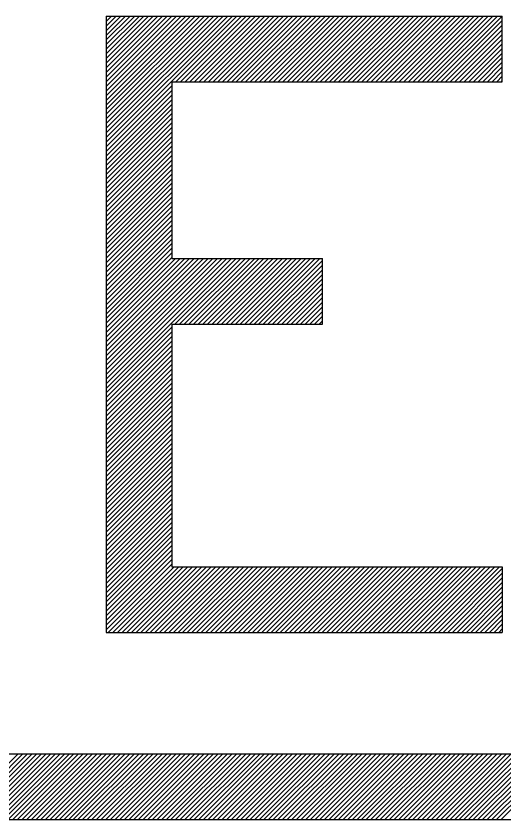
# Model space of a CAD drawing. Extents: x 519536 to 519949, y 326041 to 326519.
# Drawn here: x 519749.104 to 519750.587, y 326515.486 to 326517.933 of the extents above; entities that cross this region are included whole.
import ezdxf

# ---------------------------------------------------------------- set-up
doc = ezdxf.new("R2010")
doc.units = 0
doc.layers.add('RAMI_PLAN_####_TKST_#', color=7, linetype='Continuous')

msp = doc.modelspace()

# ---------------------------------------------------------------- linework, layer by layer
at = {"layer": 'RAMI_PLAN_####_TKST_#'}
for p, q in [((519749.3774, 326517.9335), (519750.5823, 326517.9335)), ((519749.3774, 326517.9335), (519749.3774, 326516.057)), ((519749.3774, 326517.5354), (519749.7754, 326517.9335)), ((519749.3774, 326517.5496), (519749.7613, 326517.9335)), ((519749.3774, 326517.5637), (519749.7472, 326517.9335)), ((519749.3774, 326517.5779), (519749.733, 326517.9335)), ((519749.3774, 326517.592), (519749.7189, 326517.9335)), ((519749.3774, 326517.6061), (519749.7047, 326517.9335)), ((519749.3774, 326517.6203), (519749.6906, 326517.9335)), ((519749.3774, 326517.6344), (519749.6765, 326517.9335)), ((519749.3774, 326517.6486), (519749.6623, 326517.9335)), ((519749.3774, 326517.6627), (519749.6482, 326517.9335)), ((519749.3774, 326517.6768), (519749.634, 326517.9335)), ((519749.3774, 326517.691), (519749.6199, 326517.9335)), ((519749.3774, 326517.7051), (519749.6057, 326517.9335)), ((519749.3774, 326517.7193), (519749.5916, 326517.9335)), ((519749.3774, 326517.7334), (519749.5775, 326517.9335)), ((519749.3774, 326517.7476), (519749.5633, 326517.9335)), ((519749.3774, 326517.7617), (519749.5492, 326517.9335)), ((519749.3774, 326517.7758), (519749.535, 326517.9335)), ((519749.3774, 326517.79), (519749.5209, 326517.9335)), ((519749.3774, 326517.8041), (519749.5067, 326517.9335)), ((519749.3774, 326517.8183), (519749.4926, 326517.9335)), ((519749.3774, 326517.8324), (519749.4785, 326517.9335)), ((519749.3774, 326517.8466), (519749.4643, 326517.9335)), ((519749.3774, 326517.8607), (519749.4502, 326517.9335)), ((519749.3774, 326517.8748), (519749.436, 326517.9335)), ((519749.3774, 326517.889), (519749.4219, 326517.9335)), ((519749.3774, 326517.9031), (519749.4078, 326517.9335)), ((519749.3774, 326517.9173), (519749.3936, 326517.9335)), ((519749.3774, 326517.9314), (519749.3795, 326517.9335)), ((519749.5896, 326517.7335), (519749.7896, 326517.9335)), ((519749.6037, 326517.7335), (519749.8037, 326517.9335)), ((519749.6179, 326517.7335), (519749.8179, 326517.9335)), ((519749.632, 326517.7335), (519749.832, 326517.9335)), ((519749.6462, 326517.7335), (519749.8462, 326517.9335)), ((519749.6603, 326517.7335), (519749.8603, 326517.9335)), ((519749.6744, 326517.7335), (519749.8744, 326517.9335)), ((519749.6886, 326517.7335), (519749.8886, 326517.9335)), ((519749.7027, 326517.7335), (519749.9027, 326517.9335)), ((519749.7169, 326517.7335), (519749.9169, 326517.9335)), ((519749.731, 326517.7335), (519749.931, 326517.9335)), ((519749.7452, 326517.7335), (519749.9452, 326517.9335)), ((519749.7593, 326517.7335), (519749.9593, 326517.9335)), ((519749.7734, 326517.7335), (519749.9734, 326517.9335)), ((519749.7876, 326517.7335), (519749.9876, 326517.9335)), ((519749.8017, 326517.7335), (519750.0017, 326517.9335)), ((519749.8159, 326517.7335), (519750.0159, 326517.9335)), ((519749.83, 326517.7335), (519750.03, 326517.9335)), ((519749.8441, 326517.7335), (519750.0441, 326517.9335)), ((519749.8583, 326517.7335), (519750.0583, 326517.9335)), ((519749.8724, 326517.7335), (519750.0724, 326517.9335)), ((519749.8866, 326517.7335), (519750.0866, 326517.9335)), ((519749.9007, 326517.7335), (519750.1007, 326517.9335)), ((519749.9149, 326517.7335), (519750.1149, 326517.9335)), ((519749.929, 326517.7335), (519750.129, 326517.9335)), ((519749.9431, 326517.7335), (519750.1431, 326517.9335)), ((519749.9573, 326517.7335), (519750.1573, 326517.9335)), ((519749.9714, 326517.7335), (519750.1714, 326517.9335)), ((519749.9856, 326517.7335), (519750.1856, 326517.9335)), ((519749.9997, 326517.7335), (519750.1997, 326517.9335)), ((519750.0139, 326517.7335), (519750.2139, 326517.9335)), ((519750.028, 326517.7335), (519750.228, 326517.9335)), ((519750.0421, 326517.7335), (519750.2421, 326517.9335)), ((519750.0563, 326517.7335), (519750.2563, 326517.9335)), ((519750.0704, 326517.7335), (519750.2704, 326517.9335)), ((519750.0846, 326517.7335), (519750.2846, 326517.9335)), ((519750.0987, 326517.7335), (519750.2987, 326517.9335)), ((519750.1128, 326517.7335), (519750.3128, 326517.9335)), ((519750.127, 326517.7335), (519750.327, 326517.9335)), ((519750.1411, 326517.7335), (519750.3411, 326517.9335)), ((519750.1553, 326517.7335), (519750.3553, 326517.9335)), ((519750.1694, 326517.7335), (519750.3694, 326517.9335)), ((519750.1836, 326517.7335), (519750.3836, 326517.9335)), ((519750.1977, 326517.7335), (519750.3977, 326517.9335)), ((519750.2118, 326517.7335), (519750.4118, 326517.9335)), ((519750.226, 326517.7335), (519750.426, 326517.9335)), ((519750.2401, 326517.7335), (519750.4401, 326517.9335)), ((519750.2543, 326517.7335), (519750.4543, 326517.9335)), ((519750.2684, 326517.7335), (519750.4684, 326517.9335)), ((519750.2826, 326517.7335), (519750.4826, 326517.9335)), ((519750.2967, 326517.7335), (519750.4967, 326517.9335)), ((519750.3108, 326517.7335), (519750.5108, 326517.9335)), ((519750.325, 326517.7335), (519750.525, 326517.9335)), ((519750.3391, 326517.7335), (519750.5391, 326517.9335)), ((519750.3533, 326517.7335), (519750.5533, 326517.9335)), ((519750.3674, 326517.7335), (519750.5674, 326517.9335)), ((519750.3815, 326517.7335), (519750.5815, 326517.9335)), ((519750.3957, 326517.7335), (519750.5823, 326517.92)), ((519750.5823, 326517.7335), (519750.5823, 326517.9335)), ((519750.4098, 326517.7335), (519750.5823, 326517.9059)), ((519750.424, 326517.7335), (519750.5823, 326517.8917)), ((519750.4381, 326517.7335), (519750.5823, 326517.8776)), ((519750.4523, 326517.7335), (519750.5823, 326517.8635)), ((519750.4664, 326517.7335), (519750.5823, 326517.8493)), ((519750.4805, 326517.7335), (519750.5823, 326517.8352)), ((519750.4947, 326517.7335), (519750.5823, 326517.821)), ((519750.5088, 326517.7335), (519750.5823, 326517.8069)), ((519750.523, 326517.7335), (519750.5823, 326517.7927)), ((519750.5371, 326517.7335), (519750.5823, 326517.7786)), ((519750.5513, 326517.7335), (519750.5823, 326517.7645)), ((519750.5654, 326517.7335), (519750.5823, 326517.7503)), ((519749.5774, 326517.7335), (519749.5774, 326517.1952)), ((519749.5774, 326517.7335), (519750.5823, 326517.7335)), ((519750.5795, 326517.7335), (519750.5823, 326517.7362)), ((519749.3774, 326517.5213), (519749.5774, 326517.7213)), ((519749.3774, 326517.5071), (519749.5774, 326517.7071)), ((519749.3774, 326517.493), (519749.5774, 326517.693)), ((519749.3774, 326517.4789), (519749.5774, 326517.6789)), ((519749.3774, 326517.4647), (519749.5774, 326517.6647)), ((519749.3774, 326517.4506), (519749.5774, 326517.6506)), ((519749.3774, 326517.4364), (519749.5774, 326517.6364)), ((519749.3774, 326517.4223), (519749.5774, 326517.6223)), ((519749.3774, 326517.4081), (519749.5774, 326517.6081)), ((519749.3774, 326517.394), (519749.5774, 326517.594)), ((519749.3774, 326517.3799), (519749.5774, 326517.5799)), ((519749.3774, 326517.3657), (519749.5774, 326517.5657)), ((519749.3774, 326517.3516), (519749.5774, 326517.5516)), ((519749.3774, 326517.3374), (519749.5774, 326517.5374)), ((519749.3774, 326517.3233), (519749.5774, 326517.5233)), ((519749.3774, 326517.3092), (519749.5774, 326517.5092)), ((519749.3774, 326517.295), (519749.5774, 326517.495)), ((519749.3774, 326517.2809), (519749.5774, 326517.4809)), ((519749.3774, 326517.2667), (519749.5774, 326517.4667)), ((519749.3774, 326517.2526), (519749.5774, 326517.4526)), ((519749.3774, 326517.2384), (519749.5774, 326517.4384)), ((519749.3774, 326517.2243), (519749.5774, 326517.4243)), ((519749.3774, 326517.2102), (519749.5774, 326517.4102)), ((519749.3774, 326517.196), (519749.5774, 326517.396)), ((519749.3774, 326517.1819), (519749.5774, 326517.3819)), ((519749.3774, 326517.1677), (519749.5774, 326517.3677)), ((519749.3774, 326517.1536), (519749.5774, 326517.3536)), ((519749.3774, 326517.1394), (519749.5774, 326517.3394)), ((519749.3774, 326517.1253), (519749.5774, 326517.3253)), ((519749.3774, 326517.1112), (519749.5774, 326517.3112)), ((519749.3774, 326517.097), (519749.5774, 326517.297)), ((519749.3774, 326517.0829), (519749.5774, 326517.2829)), ((519749.3774, 326517.0687), (519749.5774, 326517.2687)), ((519749.3774, 326517.0546), (519749.5774, 326517.2546)), ((519749.3774, 326517.0405), (519749.5774, 326517.2405)), ((519749.3774, 326517.0263), (519749.5774, 326517.2263)), ((519749.3774, 326517.0122), (519749.5774, 326517.2122)), ((519749.3774, 326516.998), (519749.5774, 326517.198)), ((519749.3774, 326516.8), (519749.7726, 326517.1952)), ((519749.3774, 326516.8142), (519749.7585, 326517.1952)), ((519749.3774, 326516.8283), (519749.7443, 326517.1952)), ((519749.3774, 326516.8425), (519749.7302, 326517.1952)), ((519749.3774, 326516.8566), (519749.716, 326517.1952)), ((519749.3774, 326516.8707), (519749.7019, 326517.1952)), ((519749.3774, 326516.8849), (519749.6878, 326517.1952)), ((519749.3774, 326516.899), (519749.6736, 326517.1952)), ((519749.3774, 326516.9132), (519749.6595, 326517.1952)), ((519749.3774, 326516.9273), (519749.6453, 326517.1952)), ((519749.3774, 326516.9415), (519749.6312, 326517.1952)), ((519749.3774, 326516.9556), (519749.6171, 326517.1952)), ((519749.3774, 326516.9697), (519749.6029, 326517.1952)), ((519749.3774, 326516.9839), (519749.5888, 326517.1952)), ((519749.5774, 326517.1952), (519750.0356, 326517.1952)), ((519749.5868, 326516.9952), (519749.7868, 326517.1952)), ((519749.6009, 326516.9952), (519749.8009, 326517.1952)), ((519749.615, 326516.9952), (519749.815, 326517.1952)), ((519749.6292, 326516.9952), (519749.8292, 326517.1952)), ((519749.6433, 326516.9952), (519749.8433, 326517.1952)), ((519749.6575, 326516.9952), (519749.8575, 326517.1952)), ((519749.6716, 326516.9952), (519749.8716, 326517.1952)), ((519749.6858, 326516.9952), (519749.8858, 326517.1952)), ((519749.6999, 326516.9952), (519749.8999, 326517.1952)), ((519749.714, 326516.9952), (519749.914, 326517.1952)), ((519749.7282, 326516.9952), (519749.9282, 326517.1952)), ((519749.7423, 326516.9952), (519749.9423, 326517.1952)), ((519749.7565, 326516.9952), (519749.9565, 326517.1952)), ((519749.7706, 326516.9952), (519749.9706, 326517.1952)), ((519749.7847, 326516.9952), (519749.9847, 326517.1952)), ((519749.7989, 326516.9952), (519749.9989, 326517.1952)), ((519749.813, 326516.9952), (519750.013, 326517.1952)), ((519749.8272, 326516.9952), (519750.0272, 326517.1952)), ((519749.8413, 326516.9952), (519750.0356, 326517.1895)), ((519750.0356, 326516.9952), (519750.0356, 326517.1952)), ((519749.8555, 326516.9952), (519750.0356, 326517.1754)), ((519749.8696, 326516.9952), (519750.0356, 326517.1613)), ((519749.8837, 326516.9952), (519750.0356, 326517.1471)), ((519749.8979, 326516.9952), (519750.0356, 326517.133)), ((519749.912, 326516.9952), (519750.0356, 326517.1188)), ((519749.9262, 326516.9952), (519750.0356, 326517.1047)), ((519749.9403, 326516.9952), (519750.0356, 326517.0905)), ((519749.9545, 326516.9952), (519750.0356, 326517.0764)), ((519749.9686, 326516.9952), (519750.0356, 326517.0623)), ((519749.9827, 326516.9952), (519750.0356, 326517.0481)), ((519749.9969, 326516.9952), (519750.0356, 326517.034)), ((519750.011, 326516.9952), (519750.0356, 326517.0198)), ((519749.5774, 326516.9952), (519750.0356, 326516.9952)), ((519749.5774, 326516.9952), (519749.5774, 326516.257)), ((519750.0252, 326516.9952), (519750.0356, 326517.0057)), ((519749.3774, 326516.7859), (519749.5774, 326516.9859)), ((519749.3774, 326516.7718), (519749.5774, 326516.9718)), ((519749.3774, 326516.7576), (519749.5774, 326516.9576)), ((519749.3774, 326516.7435), (519749.5774, 326516.9435)), ((519749.3774, 326516.7293), (519749.5774, 326516.9293)), ((519749.3774, 326516.7152), (519749.5774, 326516.9152)), ((519749.3774, 326516.701), (519749.5774, 326516.901)), ((519749.3774, 326516.6869), (519749.5774, 326516.8869)), ((519749.3774, 326516.6728), (519749.5774, 326516.8728)), ((519749.3774, 326516.6586), (519749.5774, 326516.8586)), ((519749.3774, 326516.6445), (519749.5774, 326516.8445)), ((519749.3774, 326516.6303), (519749.5774, 326516.8303)), ((519749.3774, 326516.6162), (519749.5774, 326516.8162)), ((519749.3774, 326516.602), (519749.5774, 326516.802)), ((519749.3774, 326516.5879), (519749.5774, 326516.7879)), ((519749.3774, 326516.5738), (519749.5774, 326516.7738)), ((519749.3774, 326516.5596), (519749.5774, 326516.7596)), ((519749.3774, 326516.5455), (519749.5774, 326516.7455)), ((519749.3774, 326516.5313), (519749.5774, 326516.7313)), ((519749.3774, 326516.5172), (519749.5774, 326516.7172)), ((519749.3774, 326516.5031), (519749.5774, 326516.7031)), ((519749.3774, 326516.4889), (519749.5774, 326516.6889)), ((519749.3774, 326516.4748), (519749.5774, 326516.6748)), ((519749.3774, 326516.4606), (519749.5774, 326516.6606)), ((519749.3774, 326516.4465), (519749.5774, 326516.6465)), ((519749.3774, 326516.4323), (519749.5774, 326516.6323)), ((519749.3774, 326516.4182), (519749.5774, 326516.6182)), ((519749.3774, 326516.4041), (519749.5774, 326516.6041)), ((519749.3774, 326516.3899), (519749.5774, 326516.5899)), ((519749.3774, 326516.3758), (519749.5774, 326516.5758)), ((519749.3774, 326516.3616), (519749.5774, 326516.5616)), ((519749.3774, 326516.3475), (519749.5774, 326516.5475)), ((519749.3774, 326516.3333), (519749.5774, 326516.5333)), ((519749.3774, 326516.3192), (519749.5774, 326516.5192)), ((519749.3774, 326516.3051), (519749.5774, 326516.5051)), ((519749.3774, 326516.2909), (519749.5774, 326516.4909)), ((519749.3774, 326516.2768), (519749.5774, 326516.4768)), ((519749.3774, 326516.2626), (519749.5774, 326516.4626)), ((519749.3774, 326516.2485), (519749.5774, 326516.4485)), ((519749.3774, 326516.2344), (519749.5774, 326516.4344)), ((519749.3774, 326516.2202), (519749.5774, 326516.4202)), ((519749.3774, 326516.2061), (519749.5774, 326516.4061)), ((519749.3774, 326516.1919), (519749.5774, 326516.3919)), ((519749.3774, 326516.1778), (519749.5774, 326516.3778)), ((519749.3774, 326516.1636), (519749.5774, 326516.3636)), ((519749.3774, 326516.1495), (519749.5774, 326516.3495)), ((519749.3774, 326516.1354), (519749.5774, 326516.3354)), ((519749.3774, 326516.1212), (519749.5774, 326516.3212)), ((519749.3774, 326516.1071), (519749.5774, 326516.3071)), ((519749.3774, 326516.0929), (519749.5774, 326516.2929)), ((519749.3774, 326516.0788), (519749.5774, 326516.2788)), ((519749.3774, 326516.0646), (519749.5774, 326516.2646)), ((519749.3839, 326516.057), (519749.5839, 326516.257)), ((519749.3981, 326516.057), (519749.5981, 326516.257)), ((519749.4122, 326516.057), (519749.6122, 326516.257)), ((519749.4264, 326516.057), (519749.6264, 326516.257)), ((519749.4405, 326516.057), (519749.6405, 326516.257)), ((519749.4546, 326516.057), (519749.6546, 326516.257)), ((519749.4688, 326516.057), (519749.6688, 326516.257)), ((519749.4829, 326516.057), (519749.6829, 326516.257)), ((519749.4971, 326516.057), (519749.6971, 326516.257)), ((519749.5112, 326516.057), (519749.7112, 326516.257)), ((519749.5254, 326516.057), (519749.7254, 326516.257)), ((519749.5395, 326516.057), (519749.7395, 326516.257)), ((519749.5536, 326516.057), (519749.7536, 326516.257)), ((519749.5678, 326516.057), (519749.7678, 326516.257)), ((519749.5774, 326516.257), (519750.5823, 326516.257)), ((519749.5819, 326516.057), (519749.7819, 326516.257)), ((519749.5961, 326516.057), (519749.7961, 326516.257)), ((519749.6102, 326516.057), (519749.8102, 326516.257)), ((519749.6243, 326516.057), (519749.8243, 326516.257)), ((519749.6385, 326516.057), (519749.8385, 326516.257)), ((519749.6526, 326516.057), (519749.8526, 326516.257)), ((519749.6668, 326516.057), (519749.8668, 326516.257)), ((519749.6809, 326516.057), (519749.8809, 326516.257)), ((519749.6951, 326516.057), (519749.8951, 326516.257)), ((519749.7092, 326516.057), (519749.9092, 326516.257)), ((519749.7233, 326516.057), (519749.9233, 326516.257)), ((519749.7375, 326516.057), (519749.9375, 326516.257)), ((519749.7516, 326516.057), (519749.9516, 326516.257)), ((519749.7658, 326516.057), (519749.9658, 326516.257)), ((519749.7799, 326516.057), (519749.9799, 326516.257)), ((519749.7941, 326516.057), (519749.9941, 326516.257)), ((519749.8082, 326516.057), (519750.0082, 326516.257)), ((519749.8223, 326516.057), (519750.0223, 326516.257)), ((519749.8365, 326516.057), (519750.0365, 326516.257)), ((519749.8506, 326516.057), (519750.0506, 326516.257)), ((519749.8648, 326516.057), (519750.0648, 326516.257)), ((519749.8789, 326516.057), (519750.0789, 326516.257)), ((519749.893, 326516.057), (519750.093, 326516.257)), ((519749.9072, 326516.057), (519750.1072, 326516.257)), ((519749.9213, 326516.057), (519750.1213, 326516.257)), ((519749.9355, 326516.057), (519750.1355, 326516.257)), ((519749.9496, 326516.057), (519750.1496, 326516.257)), ((519749.9638, 326516.057), (519750.1638, 326516.257)), ((519749.9779, 326516.057), (519750.1779, 326516.257)), ((519749.992, 326516.057), (519750.192, 326516.257)), ((519750.0062, 326516.057), (519750.2062, 326516.257)), ((519750.0203, 326516.057), (519750.2203, 326516.257)), ((519750.0345, 326516.057), (519750.2345, 326516.257)), ((519750.0486, 326516.057), (519750.2486, 326516.257)), ((519750.0628, 326516.057), (519750.2628, 326516.257)), ((519750.0769, 326516.057), (519750.2769, 326516.257)), ((519750.091, 326516.057), (519750.291, 326516.257)), ((519750.1052, 326516.057), (519750.3052, 326516.257)), ((519750.1193, 326516.057), (519750.3193, 326516.257)), ((519750.1335, 326516.057), (519750.3335, 326516.257)), ((519750.1476, 326516.057), (519750.3476, 326516.257)), ((519750.1617, 326516.057), (519750.3617, 326516.257)), ((519750.1759, 326516.057), (519750.3759, 326516.257)), ((519750.19, 326516.057), (519750.39, 326516.257)), ((519750.2042, 326516.057), (519750.4042, 326516.257)), ((519750.2183, 326516.057), (519750.4183, 326516.257)), ((519750.2325, 326516.057), (519750.4325, 326516.257)), ((519750.2466, 326516.057), (519750.4466, 326516.257)), ((519750.2607, 326516.057), (519750.4607, 326516.257)), ((519750.2749, 326516.057), (519750.4749, 326516.257)), ((519750.289, 326516.057), (519750.489, 326516.257)), ((519750.3032, 326516.057), (519750.5032, 326516.257)), ((519750.3173, 326516.057), (519750.5173, 326516.257)), ((519750.3315, 326516.057), (519750.5315, 326516.257)), ((519750.3456, 326516.057), (519750.5456, 326516.257)), ((519750.3597, 326516.057), (519750.5597, 326516.257)), ((519750.3739, 326516.057), (519750.5739, 326516.257)), ((519750.5823, 326516.257), (519750.5823, 326516.057)), ((519750.388, 326516.057), (519750.5823, 326516.2513)), ((519750.4022, 326516.057), (519750.5823, 326516.2371)), ((519750.4163, 326516.057), (519750.5823, 326516.223)), ((519750.4305, 326516.057), (519750.5823, 326516.2088)), ((519750.4446, 326516.057), (519750.5823, 326516.1947)), ((519750.4587, 326516.057), (519750.5823, 326516.1805)), ((519750.4729, 326516.057), (519750.5823, 326516.1664)), ((519750.487, 326516.057), (519750.5823, 326516.1523)), ((519750.5012, 326516.057), (519750.5823, 326516.1381)), ((519750.5153, 326516.057), (519750.5823, 326516.124)), ((519750.5294, 326516.057), (519750.5823, 326516.1098)), ((519750.5436, 326516.057), (519750.5823, 326516.0957)), ((519750.5577, 326516.057), (519750.5823, 326516.0815)), ((519750.5719, 326516.057), (519750.5823, 326516.0674)), ((519749.3774, 326516.057), (519750.5823, 326516.057)), ((519751.1329, 326515.6859), (519743.4732, 326515.6859)), ((519748.909, 326515.4859), (519749.109, 326515.6859)), ((519748.9232, 326515.4859), (519749.1232, 326515.6859)), ((519748.9373, 326515.4859), (519749.1373, 326515.6859)), ((519748.9514, 326515.4859), (519749.1514, 326515.6859)), ((519748.9656, 326515.4859), (519749.1656, 326515.6859)), ((519748.9797, 326515.4859), (519749.1797, 326515.6859)), ((519748.9939, 326515.4859), (519749.1939, 326515.6859)), ((519749.008, 326515.4859), (519749.208, 326515.6859)), ((519749.0222, 326515.4859), (519749.2222, 326515.6859)), ((519749.0363, 326515.4859), (519749.2363, 326515.6859)), ((519749.0504, 326515.4859), (519749.2504, 326515.6859)), ((519749.0646, 326515.4859), (519749.2646, 326515.6859)), ((519749.0787, 326515.4859), (519749.2787, 326515.6859)), ((519749.0929, 326515.4859), (519749.2929, 326515.6859)), ((519749.107, 326515.4859), (519749.307, 326515.6859)), ((519749.1211, 326515.4859), (519749.3211, 326515.6859)), ((519749.1353, 326515.4859), (519749.3353, 326515.6859)), ((519749.1494, 326515.4859), (519749.3494, 326515.6859)), ((519749.1636, 326515.4859), (519749.3636, 326515.6859)), ((519749.1777, 326515.4859), (519749.3777, 326515.6859)), ((519749.1919, 326515.4859), (519749.3919, 326515.6859)), ((519749.206, 326515.4859), (519749.406, 326515.6859)), ((519749.2201, 326515.4859), (519749.4201, 326515.6859)), ((519749.2343, 326515.4859), (519749.4343, 326515.6859)), ((519749.2484, 326515.4859), (519749.4484, 326515.6859)), ((519749.2626, 326515.4859), (519749.4626, 326515.6859)), ((519749.2767, 326515.4859), (519749.4767, 326515.6859)), ((519749.2909, 326515.4859), (519749.4909, 326515.6859)), ((519749.305, 326515.4859), (519749.505, 326515.6859)), ((519749.3191, 326515.4859), (519749.5191, 326515.6859)), ((519749.3333, 326515.4859), (519749.5333, 326515.6859)), ((519749.3474, 326515.4859), (519749.5474, 326515.6859)), ((519749.3616, 326515.4859), (519749.5616, 326515.6859)), ((519749.3757, 326515.4859), (519749.5757, 326515.6859)), ((519749.3898, 326515.4859), (519749.5898, 326515.6859)), ((519749.404, 326515.4859), (519749.604, 326515.6859)), ((519749.4181, 326515.4859), (519749.6181, 326515.6859)), ((519749.4323, 326515.4859), (519749.6323, 326515.6859)), ((519749.4464, 326515.4859), (519749.6464, 326515.6859)), ((519749.4606, 326515.4859), (519749.6606, 326515.6859)), ((519749.4747, 326515.4859), (519749.6747, 326515.6859)), ((519749.4888, 326515.4859), (519749.6888, 326515.6859)), ((519749.503, 326515.4859), (519749.703, 326515.6859)), ((519749.5171, 326515.4859), (519749.7171, 326515.6859)), ((519749.5313, 326515.4859), (519749.7313, 326515.6859)), ((519749.5454, 326515.4859), (519749.7454, 326515.6859)), ((519749.5596, 326515.4859), (519749.7596, 326515.6859)), ((519749.5737, 326515.4859), (519749.7737, 326515.6859)), ((519749.5878, 326515.4859), (519749.7878, 326515.6859)), ((519749.602, 326515.4859), (519749.802, 326515.6859)), ((519749.6161, 326515.4859), (519749.8161, 326515.6859)), ((519749.6303, 326515.4859), (519749.8303, 326515.6859)), ((519749.6444, 326515.4859), (519749.8444, 326515.6859)), ((519749.6585, 326515.4859), (519749.8585, 326515.6859)), ((519749.6727, 326515.4859), (519749.8727, 326515.6859)), ((519749.6868, 326515.4859), (519749.8868, 326515.6859)), ((519749.701, 326515.4859), (519749.901, 326515.6859)), ((519749.7151, 326515.4859), (519749.9151, 326515.6859)), ((519749.7293, 326515.4859), (519749.9293, 326515.6859)), ((519749.7434, 326515.4859), (519749.9434, 326515.6859)), ((519749.7575, 326515.4859), (519749.9575, 326515.6859)), ((519749.7717, 326515.4859), (519749.9717, 326515.6859)), ((519749.7858, 326515.4859), (519749.9858, 326515.6859)), ((519749.8, 326515.4859), (519750, 326515.6859)), ((519749.8141, 326515.4859), (519750.0141, 326515.6859)), ((519749.8283, 326515.4859), (519750.0283, 326515.6859)), ((519749.8424, 326515.4859), (519750.0424, 326515.6859)), ((519749.8565, 326515.4859), (519750.0565, 326515.6859)), ((519749.8707, 326515.4859), (519750.0707, 326515.6859)), ((519749.8848, 326515.4859), (519750.0848, 326515.6859)), ((519749.899, 326515.4859), (519750.099, 326515.6859)), ((519749.9131, 326515.4859), (519750.1131, 326515.6859)), ((519749.9272, 326515.4859), (519750.1272, 326515.6859)), ((519749.9414, 326515.4859), (519750.1414, 326515.6859)), ((519749.9555, 326515.4859), (519750.1555, 326515.6859)), ((519749.9697, 326515.4859), (519750.1697, 326515.6859)), ((519749.9838, 326515.4859), (519750.1838, 326515.6859)), ((519749.998, 326515.4859), (519750.198, 326515.6859)), ((519750.0121, 326515.4859), (519750.2121, 326515.6859)), ((519750.0262, 326515.4859), (519750.2262, 326515.6859)), ((519750.0404, 326515.4859), (519750.2404, 326515.6859)), ((519750.0545, 326515.4859), (519750.2545, 326515.6859)), ((519750.0687, 326515.4859), (519750.2687, 326515.6859)), ((519750.0828, 326515.4859), (519750.2828, 326515.6859)), ((519750.097, 326515.4859), (519750.297, 326515.6859)), ((519750.1111, 326515.4859), (519750.3111, 326515.6859)), ((519750.1252, 326515.4859), (519750.3252, 326515.6859)), ((519750.1394, 326515.4859), (519750.3394, 326515.6859)), ((519750.1535, 326515.4859), (519750.3535, 326515.6859)), ((519750.1677, 326515.4859), (519750.3677, 326515.6859)), ((519750.1818, 326515.4859), (519750.3818, 326515.6859)), ((519750.1959, 326515.4859), (519750.3959, 326515.6859)), ((519750.2101, 326515.4859), (519750.4101, 326515.6859)), ((519750.2242, 326515.4859), (519750.4242, 326515.6859)), ((519750.2384, 326515.4859), (519750.4384, 326515.6859)), ((519750.2525, 326515.4859), (519750.4525, 326515.6859)), ((519750.2667, 326515.4859), (519750.4667, 326515.6859)), ((519750.2808, 326515.4859), (519750.4808, 326515.6859)), ((519750.2949, 326515.4859), (519750.4949, 326515.6859)), ((519750.3091, 326515.4859), (519750.5091, 326515.6859)), ((519750.3232, 326515.4859), (519750.5232, 326515.6859)), ((519750.3374, 326515.4859), (519750.5374, 326515.6859)), ((519750.3515, 326515.4859), (519750.5515, 326515.6859)), ((519750.3657, 326515.4859), (519750.5657, 326515.6859)), ((519750.3798, 326515.4859), (519750.5798, 326515.6859)), ((519750.3939, 326515.4859), (519750.5939, 326515.6859)), ((519750.4081, 326515.4859), (519750.6081, 326515.6859)), ((519750.4222, 326515.4859), (519750.6222, 326515.6859)), ((519750.4364, 326515.4859), (519750.6364, 326515.6859)), ((519750.4505, 326515.4859), (519750.6505, 326515.6859)), ((519750.4646, 326515.4859), (519750.6646, 326515.6859)), ((519750.4788, 326515.4859), (519750.6788, 326515.6859)), ((519750.4929, 326515.4859), (519750.6929, 326515.6859)), ((519750.5071, 326515.4859), (519750.7071, 326515.6859)), ((519750.5212, 326515.4859), (519750.7212, 326515.6859)), ((519750.5354, 326515.4859), (519750.7354, 326515.6859)), ((519750.5495, 326515.4859), (519750.7495, 326515.6859)), ((519750.5636, 326515.4859), (519750.7636, 326515.6859)), ((519750.5778, 326515.4859), (519750.7778, 326515.6859)), ((519754.5573, 326515.4859), (519743.4732, 326515.4859))]:
    msp.add_line(p, q, dxfattribs=at)

doc.saveas('drawing.dxf')
